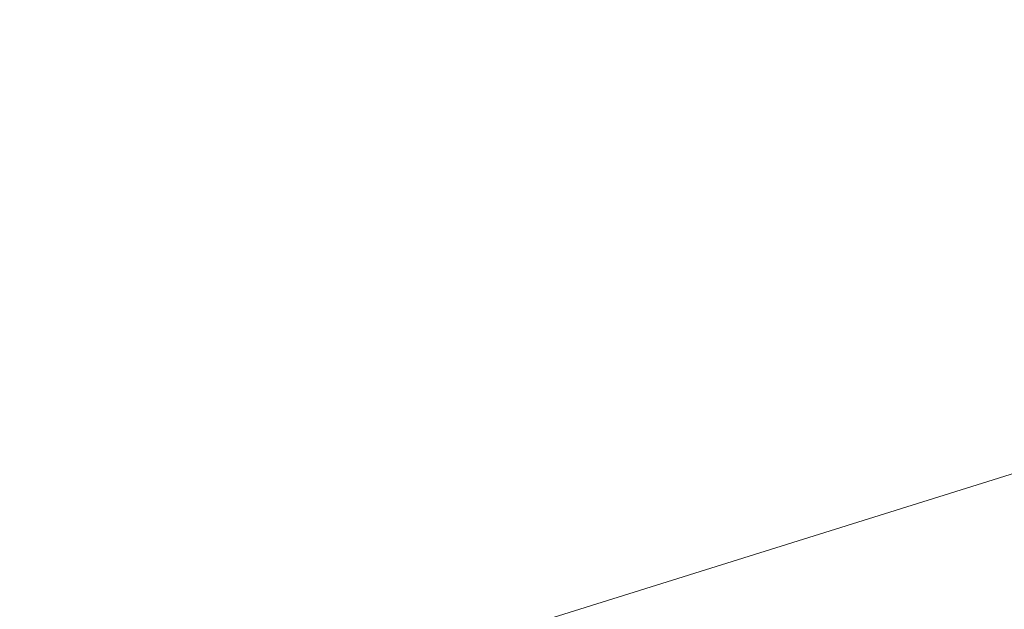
# Model space of a CAD drawing. Header units: millimetres. Extents: x -1970 to 61924, y -58230 to 6847.
# Tile 637 of 656: x 16249 to 19495, y 2167 to 4109. Entities that reach past the tile are written whole.
import ezdxf

# ---------------------------------------------------------------- set-up
doc = ezdxf.new("R2010")
doc.units = ezdxf.units.MM
doc.layers.add('COTAS_P', color=1, linetype='Continuous', lineweight=0)
doc.dimstyles.new('R19_100', dxfattribs={"dimtxt": 250, "dimasz": 150, "dimexe": 150, "dimexo": 80, "dimgap": 100, "dimtad": 1, "dimtih": 1, "dimtoh": 1, "dimdsep": 46, "dimcen": 0.09, "dimadec": 0, "dimazin": 0, "dimtfac": 1, "dimtdec": 4, "dimtofl": 0, "dimtmove": 0, "dimatfit": 3, "dimfxl": 1, "dimtolj": 1, "dimtzin": 0, "dimarcsym": 0})

# ---------------------------------------------------------------- blocks, each defined once
blk = doc.blocks.new('DIM_R26_4')
at = {"layer": 'COTAS_P'}
for p, q in [((15248.4, 1279.1), (24311.8, 4109.1)), ((24311.8, 4109.1), (24155.2, 4107.3)), ((24311.8, 4109.1), (24182.1, 4021.4)), ((24580.1, 3250), (24311.8, 4109.1)), ((15248.4, 1279.1), (15378.1, 1366.8)), ((15248.4, 1279.1), (15405, 1280.8)), ((15516.6, 420), (15248.4, 1279.1))]:
    blk.add_line(p, q, dxfattribs=at)
blk.add_text('9495 P', height=250, rotation=17.3406, dxfattribs=at).set_placement((19750.3, 2789.5))

msp = doc.modelspace()

# ---------------------------------------------------------------- dimensions: what is measured, and where the dimension line sits
at = {"layer": 'COTAS_P'}
dim = msp.add_aligned_dim(p1=(15516.618, 420), p2=(24580.067, 3250), distance=900, text='<> P', dimstyle='R19_100', dxfattribs=at)
dim.commit()
dim.dimension.update_dxf_attribs({"geometry": 'DIM_R26_4', "text_midpoint": (19780.096, 2694.095)})

doc.saveas('drawing.dxf')
